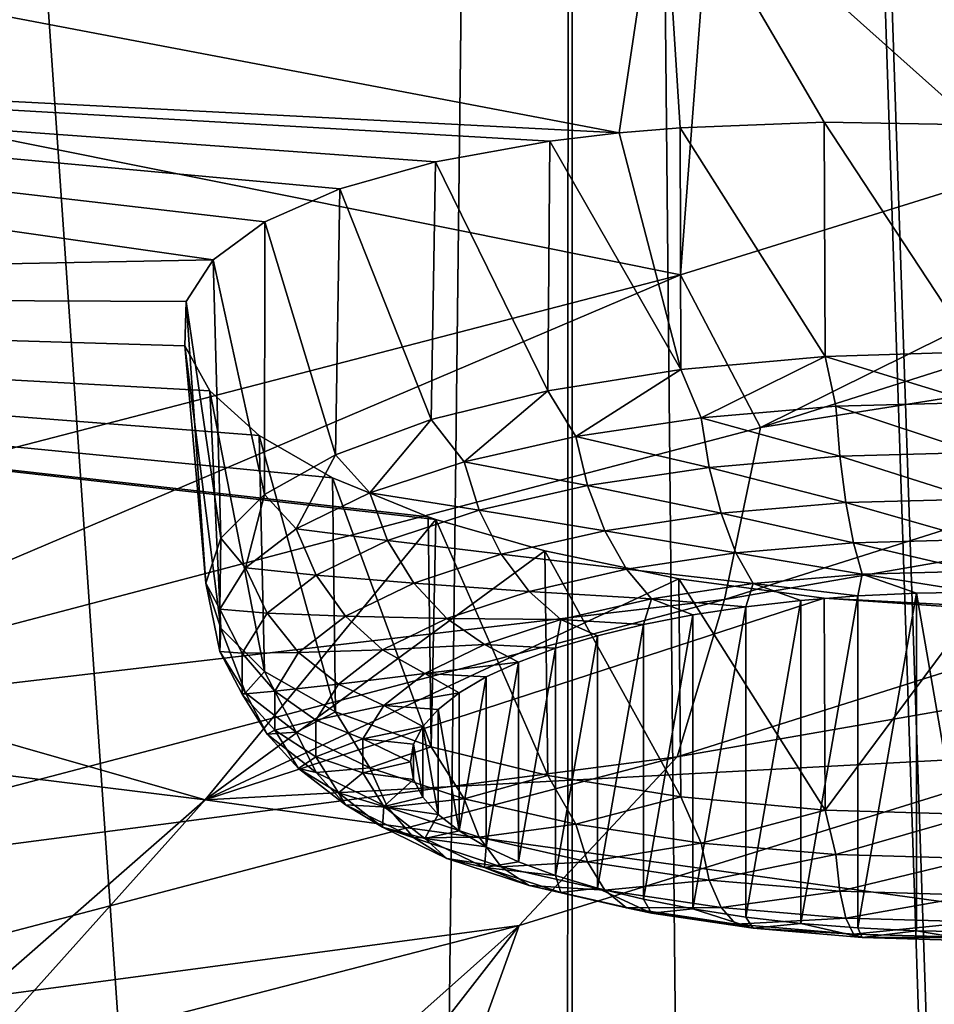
# Model space of a CAD drawing. Header units: millimetres. Extents: x -24 to 24, y 0 to 188.
# Tile 302 of 460: x 15.53 to 16.87, y 132.67 to 134.1. Entities that reach past the tile are written whole.
import ezdxf

# ---------------------------------------------------------------- set-up
doc = ezdxf.new("R2010")
doc.units = ezdxf.units.MM
doc.header["$LTSCALE"] = 58.620611
for name, color, linetype in [('194', 7, 'CONTINUOUS'), ('201', 7, 'CONTINUOUS'), ('222', 7, 'CONTINUOUS'), ('223', 7, 'CONTINUOUS'), ('279', 7, 'CONTINUOUS'), ('307', 7, 'CONTINUOUS'), ('308', 7, 'CONTINUOUS'), ('309', 7, 'CONTINUOUS'), ('31', 7, 'CONTINUOUS')]:
    doc.layers.add(name, color=color, linetype=linetype)

msp = doc.modelspace()

# ---------------------------------------------------------------- linework, layer by layer
at = {"layer": '194', "color": 7, "linetype": 'CONTINUOUS'}
for points in [[(16.2599, 132.7809, 216.9724), (17.7715, 133.2509, 218.463), (15.7417, 131.3404, 218.7287), (16.2599, 132.7809, 216.9724)], [(15.7417, 131.3404, 218.7287), (17.7715, 133.2509, 218.463), (16.4781, 131.5688, 219.4532), (15.7417, 131.3404, 218.7287)], [(16.4781, 131.5688, 219.4532), (17.7715, 133.2509, 218.463), (17.1778, 131.8074, 220.2099), (16.4781, 131.5688, 219.4532)], [(14.6113, 132.3546, 215.6202), (16.2599, 132.7809, 216.9724), (14.1657, 130.9161, 217.383), (14.6113, 132.3546, 215.6202)], [(14.1657, 130.9161, 217.383), (16.2599, 132.7809, 216.9724), (14.9703, 131.1227, 218.0381), (14.1657, 130.9161, 217.383)], [(14.9703, 131.1227, 218.0381), (16.2599, 132.7809, 216.9724), (15.7417, 131.3404, 218.7287), (14.9703, 131.1227, 218.0381)]]:
    msp.add_3dface(points, dxfattribs=at)
at = {"layer": '201', "color": 7, "linetype": 'CONTINUOUS'}
for points in [[(18.0222, 134.2081, 217.979), (16.6125, 133.509, 216.684), (16.4954, 133.7319, 216.4688), (18.0222, 134.2081, 217.979)], [(18.1497, 133.9965, 218.2299), (16.6125, 133.509, 216.684), (18.0222, 134.2081, 217.979), (18.1497, 133.9965, 218.2299)], [(18.1497, 133.9965, 218.2299), (18.0951, 133.7439, 218.3361), (16.6125, 133.509, 216.684), (18.1497, 133.9965, 218.2299)], [(18.0951, 133.7439, 218.3361), (18.0202, 133.5116, 218.4712), (16.56, 133.2578, 216.7945), (18.0951, 133.7439, 218.3361)], [(18.0951, 133.7439, 218.3361), (16.56, 133.2578, 216.7945), (16.6125, 133.509, 216.684), (18.0951, 133.7439, 218.3361)], [(16.4954, 133.7319, 216.4688), (14.9311, 133.0667, 215.2813), (14.83, 133.2998, 215.0982), (16.4954, 133.7319, 216.4688)], [(16.6125, 133.509, 216.684), (14.9311, 133.0667, 215.2813), (16.4954, 133.7319, 216.4688), (16.6125, 133.509, 216.684)], [(16.6125, 133.509, 216.684), (16.56, 133.2578, 216.7945), (14.9311, 133.0667, 215.2813), (16.6125, 133.509, 216.684)], [(18.0202, 133.5116, 218.4712), (17.7715, 133.2509, 218.463), (16.4908, 133.0275, 216.9359), (18.0202, 133.5116, 218.4712)], [(18.0202, 133.5116, 218.4712), (16.4908, 133.0275, 216.9359), (16.56, 133.2578, 216.7945), (18.0202, 133.5116, 218.4712)], [(16.56, 133.2578, 216.7945), (16.4908, 133.0275, 216.9359), (14.8811, 132.8168, 215.3959), (16.56, 133.2578, 216.7945)], [(16.56, 133.2578, 216.7945), (14.8811, 132.8168, 215.3959), (14.9311, 133.0667, 215.2813), (16.56, 133.2578, 216.7945)], [(17.7715, 133.2509, 218.463), (16.2599, 132.7809, 216.9724), (16.4908, 133.0275, 216.9359), (17.7715, 133.2509, 218.463)], [(16.4908, 133.0275, 216.9359), (16.2599, 132.7809, 216.9724), (14.8181, 132.5883, 215.5431), (16.4908, 133.0275, 216.9359)], [(16.4908, 133.0275, 216.9359), (14.8181, 132.5883, 215.5431), (14.8811, 132.8168, 215.3959), (16.4908, 133.0275, 216.9359)], [(16.2599, 132.7809, 216.9724), (14.6113, 132.3546, 215.6202), (14.8181, 132.5883, 215.5431), (16.2599, 132.7809, 216.9724)]]:
    msp.add_3dface(points, dxfattribs=at)
at = {"layer": '222', "color": 7, "linetype": 'CONTINUOUS'}
for points in [[(16.5529, 134.4869, 216.2879), (16.4954, 133.7319, 216.4688), (14.8947, 134.0537, 214.914), (16.5529, 134.4869, 216.2879)], [(18.0222, 134.2081, 217.979), (16.4954, 133.7319, 216.4688), (16.5529, 134.4869, 216.2879), (18.0222, 134.2081, 217.979)], [(16.4954, 133.7319, 216.4688), (14.83, 133.2998, 215.0982), (14.8947, 134.0537, 214.914), (16.4954, 133.7319, 216.4688)]]:
    msp.add_3dface(points, dxfattribs=at)
at = {"layer": '223', "color": 7, "linetype": 'CONTINUOUS'}
for points in [[(16.547, 134.5504, 216.2744), (14.8947, 134.0537, 214.914), (14.8894, 134.1174, 214.9009), (16.547, 134.5504, 216.2744)], [(16.5529, 134.4869, 216.2879), (14.8947, 134.0537, 214.914), (16.547, 134.5504, 216.2744), (16.5529, 134.4869, 216.2879)]]:
    msp.add_3dface(points, dxfattribs=at)
at = {"layer": '279', "color": 7, "linetype": 'CONTINUOUS'}
for points in [[(13.5383, 134.4851, 234.1739), (13.4441, 134.0925, 232.9288), (16.4057, 133.9394, 233.2132), (13.5383, 134.4851, 234.1739)], [(16.4686, 134.36, 234.5477), (13.5383, 134.4851, 234.1739), (16.4057, 133.9394, 233.2132), (16.4686, 134.36, 234.5477)], [(16.4686, 134.36, 234.5477), (16.4057, 133.9394, 233.2132), (16.4953, 133.9471, 233.2528), (16.4686, 134.36, 234.5477)], [(19.4, 134.2764, 234.5759), (16.4686, 134.36, 234.5477), (16.926, 133.9515, 233.3368), (19.4, 134.2764, 234.5759)], [(16.926, 133.9515, 233.3368), (16.4686, 134.36, 234.5477), (16.7057, 133.9554, 233.3143), (16.926, 133.9515, 233.3368)], [(16.7057, 133.9554, 233.3143), (16.4686, 134.36, 234.5477), (16.4953, 133.9471, 233.2528), (16.7057, 133.9554, 233.3143)], [(13.4441, 134.0925, 232.9288), (13.2243, 133.7044, 231.6981), (15.8126, 133.754, 232.5248), (13.4441, 134.0925, 232.9288)], [(16.4057, 133.9394, 233.2132), (13.4441, 134.0925, 232.9288), (16.3045, 133.9274, 233.1572), (16.4057, 133.9394, 233.2132)], [(16.3045, 133.9274, 233.1572), (13.4441, 134.0925, 232.9288), (16.1376, 133.8973, 233.0323), (16.3045, 133.9274, 233.1572)], [(16.1376, 133.8973, 233.0323), (13.4441, 134.0925, 232.9288), (15.9978, 133.8577, 232.8822), (16.1376, 133.8973, 233.0323)], [(15.9978, 133.8577, 232.8822), (13.4441, 134.0925, 232.9288), (15.8883, 133.8095, 232.7114), (15.9978, 133.8577, 232.8822)], [(15.8883, 133.8095, 232.7114), (13.4441, 134.0925, 232.9288), (15.8126, 133.754, 232.5248), (15.8883, 133.8095, 232.7114)], [(15.8126, 133.754, 232.5248), (13.2243, 133.7044, 231.6981), (15.7731, 133.6929, 232.3287), (15.8126, 133.754, 232.5248)], [(13.2243, 133.7044, 231.6981), (12.8809, 133.3246, 230.4935), (15.801, 132.9649, 230.1228), (13.2243, 133.7044, 231.6981)], [(15.7731, 133.6929, 232.3287), (13.2243, 133.7044, 231.6981), (15.7715, 133.6282, 232.1299), (15.7731, 133.6929, 232.3287)], [(15.7715, 133.6282, 232.1299), (13.2243, 133.7044, 231.6981), (15.8076, 133.5623, 231.9352), (15.7715, 133.6282, 232.1299)], [(15.8076, 133.5623, 231.9352), (13.2243, 133.7044, 231.6981), (15.88, 133.4974, 231.7507), (15.8076, 133.5623, 231.9352)], [(15.88, 133.4974, 231.7507), (13.2243, 133.7044, 231.6981), (15.987, 133.4355, 231.5816), (15.88, 133.4974, 231.7507)], [(15.987, 133.4355, 231.5816), (13.2243, 133.7044, 231.6981), (16.1267, 133.3786, 231.4323), (15.987, 133.4355, 231.5816)], [(16.1267, 133.3786, 231.4323), (13.2243, 133.7044, 231.6981), (16.1381, 133.3747, 231.4224), (16.1267, 133.3786, 231.4323)], [(16.1381, 133.3747, 231.4224), (13.2243, 133.7044, 231.6981), (15.801, 132.9649, 230.1228), (16.1381, 133.3747, 231.4224)], [(16.1381, 133.3747, 231.4224), (15.801, 132.9649, 230.1228), (16.2971, 133.3285, 231.3079), (16.1381, 133.3747, 231.4224)], [(15.801, 132.9649, 230.1228), (12.8809, 133.3246, 230.4935), (15.3464, 132.5666, 228.8592), (15.801, 132.9649, 230.1228)], [(16.2971, 133.3285, 231.3079), (15.801, 132.9649, 230.1228), (16.4933, 133.288, 231.2146), (16.2971, 133.3285, 231.3079)], [(16.4933, 133.288, 231.2146), (15.801, 132.9649, 230.1228), (16.7057, 133.2596, 231.1585), (16.4933, 133.288, 231.2146)], [(15.801, 132.9649, 230.1228), (19.0272, 133.1383, 230.9663), (16.7057, 133.2596, 231.1585), (15.801, 132.9649, 230.1228)], [(16.7057, 133.2596, 231.1585), (19.0272, 133.1383, 230.9663), (16.926, 133.2446, 231.1418), (16.7057, 133.2596, 231.1585)], [(19.0272, 133.1383, 230.9663), (15.801, 132.9649, 230.1228), (18.5647, 132.583, 229.205), (19.0272, 133.1383, 230.9663)], [(15.801, 132.9649, 230.1228), (15.3464, 132.5666, 228.8592), (15.4437, 132.5662, 228.8732), (15.801, 132.9649, 230.1228)], [(18.5647, 132.583, 229.205), (15.801, 132.9649, 230.1228), (15.4437, 132.5662, 228.8732), (18.5647, 132.583, 229.205)]]:
    msp.add_3dface(points, dxfattribs=at)
at = {"layer": '307', "color": 7, "linetype": 'CONTINUOUS'}
for points in [[(16.7549, 132.7775, 231.651), (16.8402, 132.7735, 231.6382), (16.8402, 133.267, 233.2035), (16.7549, 132.7775, 231.651)], [(16.7549, 133.263, 233.1906), (16.7549, 132.7775, 231.651), (16.8402, 133.267, 233.2035), (16.7549, 133.263, 233.1906)], [(16.926, 132.7721, 231.6339), (16.926, 133.2684, 233.2077), (16.8402, 133.267, 233.2035), (16.926, 132.7721, 231.6339)], [(16.8402, 132.7735, 231.6382), (16.926, 132.7721, 231.6339), (16.8402, 133.267, 233.2035), (16.8402, 132.7735, 231.6382)], [(16.5908, 132.7935, 231.7018), (16.6714, 132.7842, 231.6723), (16.6714, 133.2562, 233.1693), (16.5908, 132.7935, 231.7018)], [(16.5908, 133.247, 233.1398), (16.5908, 132.7935, 231.7018), (16.6714, 133.2562, 233.1693), (16.5908, 133.247, 233.1398)], [(16.6714, 132.7842, 231.6723), (16.7549, 132.7775, 231.651), (16.7549, 133.263, 233.1906), (16.6714, 132.7842, 231.6723)], [(16.6714, 133.2562, 233.1693), (16.6714, 132.7842, 231.6723), (16.7549, 133.263, 233.1906), (16.6714, 133.2562, 233.1693)], [(16.4413, 132.8195, 231.784), (16.5138, 132.8053, 231.7391), (16.5138, 133.2352, 233.1025), (16.4413, 132.8195, 231.784)], [(16.4413, 133.221, 233.0576), (16.4413, 132.8195, 231.784), (16.5138, 133.2352, 233.1025), (16.4413, 133.221, 233.0576)], [(16.5138, 132.8053, 231.7391), (16.5908, 132.7935, 231.7018), (16.5908, 133.247, 233.1398), (16.5138, 132.8053, 231.7391)], [(16.5138, 133.2352, 233.1025), (16.5138, 132.8053, 231.7391), (16.5908, 133.247, 233.1398), (16.5138, 133.2352, 233.1025)], [(16.3741, 132.8358, 231.8358), (16.4413, 132.8195, 231.784), (16.4413, 133.221, 233.0576), (16.3741, 132.8358, 231.8358)], [(16.3741, 133.2047, 233.0058), (16.3741, 132.8358, 231.8358), (16.4413, 133.221, 233.0576), (16.3741, 133.2047, 233.0058)], [(16.313, 132.8542, 231.8941), (16.3741, 132.8358, 231.8358), (16.3741, 133.2047, 233.0058), (16.313, 132.8542, 231.8941)], [(16.313, 133.1863, 232.9475), (16.313, 132.8542, 231.8941), (16.3741, 133.2047, 233.0058), (16.313, 133.1863, 232.9475)], [(16.2586, 132.8744, 231.9581), (16.313, 132.8542, 231.8941), (16.313, 133.1863, 232.9475), (16.2586, 132.8744, 231.9581)], [(16.2586, 133.1661, 232.8835), (16.2586, 132.8744, 231.9581), (16.313, 133.1863, 232.9475), (16.2586, 133.1661, 232.8835)], [(16.2116, 132.8961, 232.0272), (16.2586, 132.8744, 231.9581), (16.2586, 133.1661, 232.8835), (16.2116, 132.8961, 232.0272)], [(16.2116, 133.1443, 232.8144), (16.2116, 132.8961, 232.0272), (16.2586, 133.1661, 232.8835), (16.2116, 133.1443, 232.8144)], [(16.1723, 132.9193, 232.1006), (16.2116, 132.8961, 232.0272), (16.2116, 133.1443, 232.8144), (16.1723, 132.9193, 232.1006)], [(16.1723, 133.1212, 232.741), (16.1723, 132.9193, 232.1006), (16.2116, 133.1443, 232.8144), (16.1723, 133.1212, 232.741)], [(16.1413, 133.0969, 232.6641), (16.1723, 132.9193, 232.1006), (16.1723, 133.1212, 232.741), (16.1413, 133.0969, 232.6641)], [(16.119, 133.0718, 232.5845), (16.1413, 132.9435, 232.1775), (16.1413, 133.0969, 232.6641), (16.119, 133.0718, 232.5845)], [(16.1413, 132.9435, 232.1775), (16.1723, 132.9193, 232.1006), (16.1413, 133.0969, 232.6641), (16.1413, 132.9435, 232.1775)], [(16.1054, 133.0462, 232.5031), (16.119, 132.9686, 232.2571), (16.119, 133.0718, 232.5845), (16.1054, 133.0462, 232.5031)], [(16.119, 132.9686, 232.2571), (16.1413, 132.9435, 232.1775), (16.119, 133.0718, 232.5845), (16.119, 132.9686, 232.2571)], [(16.1009, 133.0202, 232.4208), (16.1054, 132.9943, 232.3385), (16.1054, 133.0462, 232.5031), (16.1009, 133.0202, 232.4208)], [(16.1054, 132.9943, 232.3385), (16.119, 132.9686, 232.2571), (16.1054, 133.0462, 232.5031), (16.1054, 132.9943, 232.3385)]]:
    msp.add_3dface(points, dxfattribs=at)
at = {"layer": '308', "color": 7, "linetype": 'CONTINUOUS'}
for points in [[(16.7068, 133.6129, 233.3898), (16.4959, 133.5937, 233.3288), (16.5256, 133.5232, 233.346), (16.7068, 133.6129, 233.3898)], [(16.7223, 133.5401, 233.3994), (16.7068, 133.6129, 233.3898), (16.5256, 133.5232, 233.346), (16.7223, 133.5401, 233.3994)], [(16.926, 133.5457, 233.4174), (16.926, 133.6194, 233.4104), (16.7068, 133.6129, 233.3898), (16.926, 133.5457, 233.4174)], [(16.926, 133.5457, 233.4174), (16.7068, 133.6129, 233.3898), (16.7223, 133.5401, 233.3994), (16.926, 133.5457, 233.4174)], [(16.4959, 133.5937, 233.3288), (16.3016, 133.5624, 233.2297), (16.3425, 133.4958, 233.259), (16.4959, 133.5937, 233.3288)], [(16.5256, 133.5232, 233.346), (16.4959, 133.5937, 233.3288), (16.3425, 133.4958, 233.259), (16.5256, 133.5232, 233.346)], [(16.3016, 133.5624, 233.2297), (16.1313, 133.5204, 233.0964), (16.1793, 133.4587, 233.1415), (16.3016, 133.5624, 233.2297)], [(16.3425, 133.4958, 233.259), (16.3016, 133.5624, 233.2297), (16.1793, 133.4587, 233.1415), (16.3425, 133.4958, 233.259)], [(16.7223, 133.5401, 233.3994), (16.5256, 133.5232, 233.346), (16.7284, 133.467, 233.3886), (16.7223, 133.5401, 233.3994)], [(16.926, 133.4725, 233.4061), (16.926, 133.5457, 233.4174), (16.7223, 133.5401, 233.3994), (16.926, 133.4725, 233.4061)], [(16.926, 133.4725, 233.4061), (16.7223, 133.5401, 233.3994), (16.7284, 133.467, 233.3886), (16.926, 133.4725, 233.4061)], [(16.5256, 133.5232, 233.346), (16.3425, 133.4958, 233.259), (16.5374, 133.4507, 233.3368), (16.5256, 133.5232, 233.346)], [(16.7284, 133.467, 233.3886), (16.5256, 133.5232, 233.346), (16.5374, 133.4507, 233.3368), (16.7284, 133.467, 233.3886)], [(16.1313, 133.5204, 233.0964), (15.9915, 133.4692, 232.934), (16.0414, 133.4133, 232.9973), (16.1313, 133.5204, 233.0964)], [(16.1793, 133.4587, 233.1415), (16.1313, 133.5204, 233.0964), (16.0414, 133.4133, 232.9973), (16.1793, 133.4587, 233.1415)], [(16.3425, 133.4958, 233.259), (16.1793, 133.4587, 233.1415), (16.3597, 133.4241, 233.2524), (16.3425, 133.4958, 233.259)], [(16.5374, 133.4507, 233.3368), (16.3425, 133.4958, 233.259), (16.3597, 133.4241, 233.2524), (16.5374, 133.4507, 233.3368)], [(15.9915, 133.4692, 232.934), (15.8876, 133.4108, 232.7487), (15.9338, 133.361, 232.8314), (15.9915, 133.4692, 232.934)], [(16.0414, 133.4133, 232.9973), (15.9915, 133.4692, 232.934), (15.9338, 133.361, 232.8314), (16.0414, 133.4133, 232.9973)], [(16.7284, 133.467, 233.3886), (16.5374, 133.4507, 233.3368), (16.7372, 133.3991, 233.3606), (16.7284, 133.467, 233.3886)], [(16.926, 133.4043, 233.3772), (16.926, 133.4725, 233.4061), (16.7284, 133.467, 233.3886), (16.926, 133.4043, 233.3772)], [(16.926, 133.4043, 233.3772), (16.7284, 133.467, 233.3886), (16.7372, 133.3991, 233.3606), (16.926, 133.4043, 233.3772)], [(16.1793, 133.4587, 233.1415), (16.0414, 133.4133, 232.9973), (16.2013, 133.3881, 233.1383), (16.1793, 133.4587, 233.1415)], [(16.3597, 133.4241, 233.2524), (16.1793, 133.4587, 233.1415), (16.2013, 133.3881, 233.1383), (16.3597, 133.4241, 233.2524)], [(16.5374, 133.4507, 233.3368), (16.3597, 133.4241, 233.2524), (16.5548, 133.3835, 233.3111), (16.5374, 133.4507, 233.3368)], [(16.7372, 133.3991, 233.3606), (16.5374, 133.4507, 233.3368), (16.5548, 133.3835, 233.3111), (16.7372, 133.3991, 233.3606)], [(16.3597, 133.4241, 233.2524), (16.2013, 133.3881, 233.1383), (16.385, 133.3581, 233.2304), (16.3597, 133.4241, 233.2524)], [(16.5548, 133.3835, 233.3111), (16.3597, 133.4241, 233.2524), (16.385, 133.3581, 233.2304), (16.5548, 133.3835, 233.3111)], [(15.8876, 133.4108, 232.7487), (15.8237, 133.3474, 232.5476), (15.8599, 133.3036, 232.6495), (15.8876, 133.4108, 232.7487)], [(15.9338, 133.361, 232.8314), (15.8876, 133.4108, 232.7487), (15.8599, 133.3036, 232.6495), (15.9338, 133.361, 232.8314)], [(16.0414, 133.4133, 232.9973), (15.9338, 133.361, 232.8314), (16.0676, 133.344, 232.9984), (16.0414, 133.4133, 232.9973)], [(16.2013, 133.3881, 233.1383), (16.0414, 133.4133, 232.9973), (16.0676, 133.344, 232.9984), (16.2013, 133.3881, 233.1383)], [(16.7372, 133.3991, 233.3606), (16.5548, 133.3835, 233.3111), (16.7483, 133.3403, 233.3168), (16.7372, 133.3991, 233.3606)], [(16.926, 133.3453, 233.3325), (16.926, 133.4043, 233.3772), (16.7372, 133.3991, 233.3606), (16.926, 133.3453, 233.3325)], [(16.926, 133.3453, 233.3325), (16.7372, 133.3991, 233.3606), (16.7483, 133.3403, 233.3168), (16.926, 133.3453, 233.3325)], [(16.2013, 133.3881, 233.1383), (16.0676, 133.344, 232.9984), (16.2337, 133.3237, 233.1214), (16.2013, 133.3881, 233.1383)], [(16.385, 133.3581, 233.2304), (16.2013, 133.3881, 233.1383), (16.2337, 133.3237, 233.1214), (16.385, 133.3581, 233.2304)], [(16.5548, 133.3835, 233.3111), (16.385, 133.3581, 233.2304), (16.5766, 133.3256, 233.2703), (16.5548, 133.3835, 233.3111)], [(16.7483, 133.3403, 233.3168), (16.5548, 133.3835, 233.3111), (16.5766, 133.3256, 233.2703), (16.7483, 133.3403, 233.3168)], [(15.9338, 133.361, 232.8314), (15.8599, 133.3036, 232.6495), (15.9631, 133.2933, 232.8375), (15.9338, 133.361, 232.8314)], [(16.0676, 133.344, 232.9984), (15.9338, 133.361, 232.8314), (15.9631, 133.2933, 232.8375), (16.0676, 133.344, 232.9984)], [(16.385, 133.3581, 233.2304), (16.2337, 133.3237, 233.1214), (16.4168, 133.3017, 233.1944), (16.385, 133.3581, 233.2304)], [(16.5766, 133.3256, 233.2703), (16.385, 133.3581, 233.2304), (16.4168, 133.3017, 233.1944), (16.5766, 133.3256, 233.2703)], [(15.8237, 133.3474, 232.5476), (15.8021, 133.2814, 232.3385), (15.8223, 133.2432, 232.4578), (15.8237, 133.3474, 232.5476)], [(15.8599, 133.3036, 232.6495), (15.8237, 133.3474, 232.5476), (15.8223, 133.2432, 232.4578), (15.8599, 133.3036, 232.6495)], [(16.0676, 133.344, 232.9984), (15.9631, 133.2933, 232.8375), (16.1059, 133.2815, 232.9878), (16.0676, 133.344, 232.9984)], [(16.2337, 133.3237, 233.1214), (16.0676, 133.344, 232.9984), (16.1059, 133.2815, 232.9878), (16.2337, 133.3237, 233.1214)], [(16.761, 133.2944, 233.2602), (16.7483, 133.3403, 233.3168), (16.5766, 133.3256, 233.2703), (16.761, 133.2944, 233.2602)], [(16.926, 133.299, 233.2747), (16.926, 133.3453, 233.3325), (16.7483, 133.3403, 233.3168), (16.926, 133.299, 233.2747)], [(16.761, 133.2944, 233.2602), (16.926, 133.299, 233.2747), (16.7483, 133.3403, 233.3168), (16.761, 133.2944, 233.2602)], [(16.2337, 133.3237, 233.1214), (16.1059, 133.2815, 232.9878), (16.2744, 133.2694, 233.0918), (16.2337, 133.3237, 233.1214)], [(16.4168, 133.3017, 233.1944), (16.2337, 133.3237, 233.1214), (16.2744, 133.2694, 233.0918), (16.4168, 133.3017, 233.1944)], [(16.6015, 133.2807, 233.2169), (16.5766, 133.3256, 233.2703), (16.4168, 133.3017, 233.1944), (16.6015, 133.2807, 233.2169)], [(16.6015, 133.2807, 233.2169), (16.761, 133.2944, 233.2602), (16.5766, 133.3256, 233.2703), (16.6015, 133.2807, 233.2169)], [(15.8599, 133.3036, 232.6495), (15.8223, 133.2432, 232.4578), (15.8914, 133.2376, 232.6609), (15.8599, 133.3036, 232.6495)], [(15.9631, 133.2933, 232.8375), (15.8599, 133.3036, 232.6495), (15.8914, 133.2376, 232.6609), (15.9631, 133.2933, 232.8375)], [(15.9631, 133.2933, 232.8375), (15.8914, 133.2376, 232.6609), (16.0061, 133.2331, 232.834), (15.9631, 133.2933, 232.8375)], [(16.1059, 133.2815, 232.9878), (15.9631, 133.2933, 232.8375), (16.0061, 133.2331, 232.834), (16.1059, 133.2815, 232.9878)], [(16.4532, 133.2585, 233.1464), (16.4168, 133.3017, 233.1944), (16.2744, 133.2694, 233.0918), (16.4532, 133.2585, 233.1464)], [(16.4532, 133.2585, 233.1464), (16.6015, 133.2807, 233.2169), (16.4168, 133.3017, 233.1944), (16.4532, 133.2585, 233.1464)], [(16.6015, 133.2807, 233.2169), (16.7549, 133.263, 233.1906), (16.761, 133.2944, 233.2602), (16.6015, 133.2807, 233.2169)], [(16.7549, 133.263, 233.1906), (16.8402, 133.267, 233.2035), (16.761, 133.2944, 233.2602), (16.7549, 133.263, 233.1906)], [(16.926, 133.2684, 233.2077), (16.926, 133.299, 233.2747), (16.761, 133.2944, 233.2602), (16.926, 133.2684, 233.2077)], [(16.8402, 133.267, 233.2035), (16.926, 133.2684, 233.2077), (16.761, 133.2944, 233.2602), (16.8402, 133.267, 233.2035)], [(15.8021, 133.2814, 232.3385), (15.8237, 133.2155, 232.1293), (15.8223, 133.1817, 232.2627), (15.8021, 133.2814, 232.3385)], [(15.8223, 133.2432, 232.4578), (15.8021, 133.2814, 232.3385), (15.8223, 133.1817, 232.2627), (15.8223, 133.2432, 232.4578)], [(16.1059, 133.2815, 232.9878), (16.0061, 133.2331, 232.834), (16.1541, 133.2297, 232.966), (16.1059, 133.2815, 232.9878)], [(16.2744, 133.2694, 233.0918), (16.1059, 133.2815, 232.9878), (16.1541, 133.2297, 232.966), (16.2744, 133.2694, 233.0918)], [(16.4532, 133.2585, 233.1464), (16.5908, 133.247, 233.1398), (16.6015, 133.2807, 233.2169), (16.4532, 133.2585, 233.1464)], [(16.5908, 133.247, 233.1398), (16.6714, 133.2562, 233.1693), (16.6015, 133.2807, 233.2169), (16.5908, 133.247, 233.1398)], [(16.6714, 133.2562, 233.1693), (16.7549, 133.263, 233.1906), (16.6015, 133.2807, 233.2169), (16.6714, 133.2562, 233.1693)], [(16.3209, 133.2285, 233.0512), (16.2744, 133.2694, 233.0918), (16.1541, 133.2297, 232.966), (16.3209, 133.2285, 233.0512)], [(16.3209, 133.2285, 233.0512), (16.4532, 133.2585, 233.1464), (16.2744, 133.2694, 233.0918), (16.3209, 133.2285, 233.0512)], [(16.3209, 133.2285, 233.0512), (16.4413, 133.221, 233.0576), (16.4532, 133.2585, 233.1464), (16.3209, 133.2285, 233.0512)], [(16.4413, 133.221, 233.0576), (16.5138, 133.2352, 233.1025), (16.4532, 133.2585, 233.1464), (16.4413, 133.221, 233.0576)], [(16.5138, 133.2352, 233.1025), (16.5908, 133.247, 233.1398), (16.4532, 133.2585, 233.1464), (16.5138, 133.2352, 233.1025)], [(15.8223, 133.2432, 232.4578), (15.8223, 133.1817, 232.2627), (15.8549, 133.1789, 232.4748), (15.8223, 133.2432, 232.4578)], [(15.8914, 133.2376, 232.6609), (15.8223, 133.2432, 232.4578), (15.8549, 133.1789, 232.4748), (15.8914, 133.2376, 232.6609)], [(15.8914, 133.2376, 232.6609), (15.8549, 133.1789, 232.4748), (15.9376, 133.1799, 232.6654), (15.8914, 133.2376, 232.6609)], [(16.0061, 133.2331, 232.834), (15.8914, 133.2376, 232.6609), (15.9376, 133.1799, 232.6654), (16.0061, 133.2331, 232.834)], [(16.0061, 133.2331, 232.834), (15.9376, 133.1799, 232.6654), (16.0601, 133.1841, 232.8212), (16.0061, 133.2331, 232.834)], [(16.1541, 133.2297, 232.966), (16.0061, 133.2331, 232.834), (16.0601, 133.1841, 232.8212), (16.1541, 133.2297, 232.966)], [(16.2092, 133.1916, 232.9343), (16.1541, 133.2297, 232.966), (16.0601, 133.1841, 232.8212), (16.2092, 133.1916, 232.9343)], [(16.2092, 133.1916, 232.9343), (16.3209, 133.2285, 233.0512), (16.1541, 133.2297, 232.966), (16.2092, 133.1916, 232.9343)], [(16.2092, 133.1916, 232.9343), (16.313, 133.1863, 232.9475), (16.3209, 133.2285, 233.0512), (16.2092, 133.1916, 232.9343)], [(16.313, 133.1863, 232.9475), (16.3741, 133.2047, 233.0058), (16.3209, 133.2285, 233.0512), (16.313, 133.1863, 232.9475)], [(16.3741, 133.2047, 233.0058), (16.4413, 133.221, 233.0576), (16.3209, 133.2285, 233.0512), (16.3741, 133.2047, 233.0058)], [(15.8223, 133.1817, 232.2627), (15.8237, 133.2155, 232.1293), (15.8599, 133.1212, 232.0709), (15.8223, 133.1817, 232.2627)], [(15.8237, 133.2155, 232.1293), (15.8876, 133.1521, 231.9282), (15.8599, 133.1212, 232.0709), (15.8237, 133.2155, 232.1293)], [(15.8223, 133.1817, 232.2627), (15.8599, 133.1212, 232.0709), (15.8549, 133.1192, 232.2855), (15.8223, 133.1817, 232.2627)], [(15.8549, 133.1789, 232.4748), (15.8223, 133.1817, 232.2627), (15.8549, 133.1192, 232.2855), (15.8549, 133.1789, 232.4748)], [(15.9376, 133.1799, 232.6654), (15.8549, 133.1789, 232.4748), (15.9027, 133.1238, 232.4876), (15.9376, 133.1799, 232.6654)], [(15.8549, 133.1789, 232.4748), (15.8549, 133.1192, 232.2855), (15.9027, 133.1238, 232.4876), (15.8549, 133.1789, 232.4748)], [(15.9376, 133.1799, 232.6654), (15.9027, 133.1238, 232.4876), (15.9957, 133.134, 232.6625), (15.9376, 133.1799, 232.6654)], [(16.0601, 133.1841, 232.8212), (15.9376, 133.1799, 232.6654), (15.9957, 133.134, 232.6625), (16.0601, 133.1841, 232.8212)], [(16.122, 133.1493, 232.7999), (16.0601, 133.1841, 232.8212), (15.9957, 133.134, 232.6625), (16.122, 133.1493, 232.7999)], [(16.122, 133.1493, 232.7999), (16.2092, 133.1916, 232.9343), (16.0601, 133.1841, 232.8212), (16.122, 133.1493, 232.7999)], [(16.122, 133.1493, 232.7999), (16.2586, 133.1661, 232.8835), (16.2092, 133.1916, 232.9343), (16.122, 133.1493, 232.7999)], [(16.2586, 133.1661, 232.8835), (16.313, 133.1863, 232.9475), (16.2092, 133.1916, 232.9343), (16.2586, 133.1661, 232.8835)], [(16.2116, 133.1443, 232.8144), (16.2586, 133.1661, 232.8835), (16.122, 133.1493, 232.7999), (16.2116, 133.1443, 232.8144)], [(15.8599, 133.1212, 232.0709), (15.8876, 133.1521, 231.9282), (15.9338, 133.0638, 231.889), (15.8599, 133.1212, 232.0709)], [(15.8876, 133.1521, 231.9282), (15.9915, 133.0936, 231.7429), (15.9338, 133.0638, 231.889), (15.8876, 133.1521, 231.9282)], [(16.0621, 133.1028, 232.6525), (16.122, 133.1493, 232.7999), (15.9957, 133.134, 232.6625), (16.0621, 133.1028, 232.6525)], [(16.0621, 133.1028, 232.6525), (16.1723, 133.1212, 232.741), (16.122, 133.1493, 232.7999), (16.0621, 133.1028, 232.6525)], [(16.1723, 133.1212, 232.741), (16.2116, 133.1443, 232.8144), (16.122, 133.1493, 232.7999), (16.1723, 133.1212, 232.741)], [(15.9027, 133.1238, 232.4876), (15.8549, 133.1192, 232.2855), (15.9027, 133.0668, 232.3067), (15.9027, 133.1238, 232.4876)], [(15.8549, 133.1192, 232.2855), (15.8599, 133.1212, 232.0709), (15.8914, 133.0606, 232.0994), (15.8549, 133.1192, 232.2855)], [(15.8599, 133.1212, 232.0709), (15.9338, 133.0638, 231.889), (15.8914, 133.0606, 232.0994), (15.8599, 133.1212, 232.0709)], [(15.9957, 133.134, 232.6625), (15.9027, 133.1238, 232.4876), (15.9629, 133.0813, 232.4951), (15.9957, 133.134, 232.6625)], [(15.9027, 133.1238, 232.4876), (15.9027, 133.0668, 232.3067), (15.9629, 133.0813, 232.4951), (15.9027, 133.1238, 232.4876)], [(16.0621, 133.1028, 232.6525), (15.9957, 133.134, 232.6625), (15.9629, 133.0813, 232.4951), (16.0621, 133.1028, 232.6525)], [(16.1413, 133.0969, 232.6641), (16.1723, 133.1212, 232.741), (16.0621, 133.1028, 232.6525), (16.1413, 133.0969, 232.6641)], [(15.8549, 133.1192, 232.2855), (15.8914, 133.0606, 232.0994), (15.9027, 133.0668, 232.3067), (15.8549, 133.1192, 232.2855)], [(15.9338, 133.0638, 231.889), (15.9915, 133.0936, 231.7429), (16.0414, 133.0115, 231.7231), (15.9338, 133.0638, 231.889)], [(16.0316, 133.0538, 232.4971), (16.0621, 133.1028, 232.6525), (15.9629, 133.0813, 232.4951), (16.0316, 133.0538, 232.4971)], [(15.9915, 133.0936, 231.7429), (16.1313, 133.0424, 231.5805), (16.0414, 133.0115, 231.7231), (15.9915, 133.0936, 231.7429)], [(16.0316, 133.0538, 232.4971), (16.119, 133.0718, 232.5845), (16.0621, 133.1028, 232.6525), (16.0316, 133.0538, 232.4971)], [(16.119, 133.0718, 232.5845), (16.1413, 133.0969, 232.6641), (16.0621, 133.1028, 232.6525), (16.119, 133.0718, 232.5845)], [(15.9629, 133.0813, 232.4951), (15.9027, 133.0668, 232.3067), (15.9629, 133.0276, 232.3249), (15.9629, 133.0813, 232.4951)], [(16.0316, 133.0538, 232.4971), (15.9629, 133.0813, 232.4951), (15.9629, 133.0276, 232.3249), (16.0316, 133.0538, 232.4971)], [(15.9027, 133.0668, 232.3067), (15.8914, 133.0606, 232.0994), (15.9376, 133.0107, 232.1289), (15.9027, 133.0668, 232.3067)], [(15.8914, 133.0606, 232.0994), (15.9338, 133.0638, 231.889), (15.9631, 133.0049, 231.9229), (15.8914, 133.0606, 232.0994)], [(15.9027, 133.0668, 232.3067), (15.9376, 133.0107, 232.1289), (15.9629, 133.0276, 232.3249), (15.9027, 133.0668, 232.3067)], [(15.9338, 133.0638, 231.889), (16.0414, 133.0115, 231.7231), (15.9631, 133.0049, 231.9229), (15.9338, 133.0638, 231.889)], [(16.1054, 133.0462, 232.5031), (16.119, 133.0718, 232.5845), (16.0316, 133.0538, 232.4971), (16.1054, 133.0462, 232.5031)], [(15.8914, 133.0606, 232.0994), (15.9631, 133.0049, 231.9229), (15.9376, 133.0107, 232.1289), (15.8914, 133.0606, 232.0994)], [(16.0316, 133.004, 232.339), (16.0316, 133.0538, 232.4971), (15.9629, 133.0276, 232.3249), (16.0316, 133.004, 232.339)], [(16.1009, 133.0202, 232.4208), (16.1054, 133.0462, 232.5031), (16.0316, 133.0538, 232.4971), (16.1009, 133.0202, 232.4208)], [(16.0316, 133.004, 232.339), (16.1009, 133.0202, 232.4208), (16.0316, 133.0538, 232.4971), (16.0316, 133.004, 232.339)], [(16.0414, 133.0115, 231.7231), (16.1313, 133.0424, 231.5805), (16.1793, 132.9661, 231.579), (16.0414, 133.0115, 231.7231)], [(16.1313, 133.0424, 231.5805), (16.3016, 133.0004, 231.4472), (16.1793, 132.9661, 231.579), (16.1313, 133.0424, 231.5805)], [(15.9629, 133.0276, 232.3249), (15.9376, 133.0107, 232.1289), (15.9957, 132.9748, 232.1576), (15.9629, 133.0276, 232.3249)], [(16.0316, 133.004, 232.339), (15.9629, 133.0276, 232.3249), (15.9957, 132.9748, 232.1576), (16.0316, 133.004, 232.339)], [(16.1054, 132.9943, 232.3385), (16.1009, 133.0202, 232.4208), (16.0316, 133.004, 232.339), (16.1054, 132.9943, 232.3385)], [(15.9376, 133.0107, 232.1289), (15.9631, 133.0049, 231.9229), (16.0061, 132.9576, 231.9603), (15.9376, 133.0107, 232.1289)], [(15.9376, 133.0107, 232.1289), (16.0061, 132.9576, 231.9603), (15.9957, 132.9748, 232.1576), (15.9376, 133.0107, 232.1289)], [(15.9631, 133.0049, 231.9229), (16.0414, 133.0115, 231.7231), (16.0676, 132.9541, 231.7619), (15.9631, 133.0049, 231.9229)], [(15.9631, 133.0049, 231.9229), (16.0676, 132.9541, 231.7619), (16.0061, 132.9576, 231.9603), (15.9631, 133.0049, 231.9229)], [(16.0414, 133.0115, 231.7231), (16.1793, 132.9661, 231.579), (16.0676, 132.9541, 231.7619), (16.0414, 133.0115, 231.7231)], [(16.0621, 132.955, 232.1836), (16.0316, 133.004, 232.339), (15.9957, 132.9748, 232.1576), (16.0621, 132.955, 232.1836)], [(16.0621, 132.955, 232.1836), (16.1054, 132.9943, 232.3385), (16.0316, 133.004, 232.339), (16.0621, 132.955, 232.1836)], [(16.119, 132.9686, 232.2571), (16.1054, 132.9943, 232.3385), (16.0621, 132.955, 232.1836), (16.119, 132.9686, 232.2571)], [(16.1793, 132.9661, 231.579), (16.3016, 133.0004, 231.4472), (16.3425, 132.929, 231.4614), (16.1793, 132.9661, 231.579)], [(16.3016, 133.0004, 231.4472), (16.4959, 132.9692, 231.3481), (16.3425, 132.929, 231.4614), (16.3016, 133.0004, 231.4472)], [(16.0621, 132.955, 232.1836), (15.9957, 132.9748, 232.1576), (16.0601, 132.9248, 231.9988), (16.0621, 132.955, 232.1836)], [(15.9957, 132.9748, 232.1576), (16.0061, 132.9576, 231.9603), (16.0601, 132.9248, 231.9988), (15.9957, 132.9748, 232.1576)], [(16.1413, 132.9435, 232.1775), (16.119, 132.9686, 232.2571), (16.0621, 132.955, 232.1836), (16.1413, 132.9435, 232.1775)], [(16.0676, 132.9541, 231.7619), (16.1793, 132.9661, 231.579), (16.2013, 132.91, 231.622), (16.0676, 132.9541, 231.7619)], [(16.1793, 132.9661, 231.579), (16.3425, 132.929, 231.4614), (16.2013, 132.91, 231.622), (16.1793, 132.9661, 231.579)], [(16.3425, 132.929, 231.4614), (16.4959, 132.9692, 231.3481), (16.5256, 132.9016, 231.3744), (16.3425, 132.929, 231.4614)], [(16.4959, 132.9692, 231.3481), (16.7068, 132.9499, 231.2871), (16.5256, 132.9016, 231.3744), (16.4959, 132.9692, 231.3481)], [(16.0061, 132.9576, 231.9603), (16.0676, 132.9541, 231.7619), (16.1059, 132.9091, 231.8065), (16.0061, 132.9576, 231.9603)], [(16.0061, 132.9576, 231.9603), (16.1059, 132.9091, 231.8065), (16.0601, 132.9248, 231.9988), (16.0061, 132.9576, 231.9603)], [(16.122, 132.9085, 232.0362), (16.0621, 132.955, 232.1836), (16.0601, 132.9248, 231.9988), (16.122, 132.9085, 232.0362)], [(16.122, 132.9085, 232.0362), (16.1413, 132.9435, 232.1775), (16.0621, 132.955, 232.1836), (16.122, 132.9085, 232.0362)], [(16.0676, 132.9541, 231.7619), (16.2013, 132.91, 231.622), (16.1059, 132.9091, 231.8065), (16.0676, 132.9541, 231.7619)], [(16.5256, 132.9016, 231.3744), (16.7068, 132.9499, 231.2871), (16.7223, 132.8848, 231.321), (16.5256, 132.9016, 231.3744)], [(16.7068, 132.9499, 231.2871), (16.926, 132.9434, 231.2665), (16.7223, 132.8848, 231.321), (16.7068, 132.9499, 231.2871)], [(16.1723, 132.9193, 232.1006), (16.1413, 132.9435, 232.1775), (16.122, 132.9085, 232.0362), (16.1723, 132.9193, 232.1006)], [(16.926, 132.9434, 231.2665), (16.926, 132.8791, 231.303), (16.7223, 132.8848, 231.321), (16.926, 132.9434, 231.2665)], [(16.122, 132.9085, 232.0362), (16.0601, 132.9248, 231.9988), (16.1541, 132.8791, 231.8541), (16.122, 132.9085, 232.0362)], [(16.0601, 132.9248, 231.9988), (16.1059, 132.9091, 231.8065), (16.1541, 132.8791, 231.8541), (16.0601, 132.9248, 231.9988)], [(16.2116, 132.8961, 232.0272), (16.1723, 132.9193, 232.1006), (16.122, 132.9085, 232.0362), (16.2116, 132.8961, 232.0272)], [(16.2013, 132.91, 231.622), (16.3425, 132.929, 231.4614), (16.3597, 132.8741, 231.5079), (16.2013, 132.91, 231.622)], [(16.3425, 132.929, 231.4614), (16.5256, 132.9016, 231.3744), (16.3597, 132.8741, 231.5079), (16.3425, 132.929, 231.4614)], [(16.1059, 132.9091, 231.8065), (16.2013, 132.91, 231.622), (16.2337, 132.8669, 231.6728), (16.1059, 132.9091, 231.8065)], [(16.1059, 132.9091, 231.8065), (16.2337, 132.8669, 231.6728), (16.1541, 132.8791, 231.8541), (16.1059, 132.9091, 231.8065)], [(16.2092, 132.8661, 231.9018), (16.2116, 132.8961, 232.0272), (16.122, 132.9085, 232.0362), (16.2092, 132.8661, 231.9018)], [(16.2092, 132.8661, 231.9018), (16.122, 132.9085, 232.0362), (16.1541, 132.8791, 231.8541), (16.2092, 132.8661, 231.9018)], [(16.2013, 132.91, 231.622), (16.3597, 132.8741, 231.5079), (16.2337, 132.8669, 231.6728), (16.2013, 132.91, 231.622)], [(16.2586, 132.8744, 231.9581), (16.2116, 132.8961, 232.0272), (16.2092, 132.8661, 231.9018), (16.2586, 132.8744, 231.9581)], [(16.3597, 132.8741, 231.5079), (16.5256, 132.9016, 231.3744), (16.5374, 132.8474, 231.4235), (16.3597, 132.8741, 231.5079)], [(16.5256, 132.9016, 231.3744), (16.7223, 132.8848, 231.321), (16.5374, 132.8474, 231.4235), (16.5256, 132.9016, 231.3744)], [(16.2092, 132.8661, 231.9018), (16.1541, 132.8791, 231.8541), (16.2744, 132.8395, 231.7283), (16.2092, 132.8661, 231.9018)], [(16.1541, 132.8791, 231.8541), (16.2337, 132.8669, 231.6728), (16.2744, 132.8395, 231.7283), (16.1541, 132.8791, 231.8541)], [(16.5374, 132.8474, 231.4235), (16.7223, 132.8848, 231.321), (16.7284, 132.8311, 231.3717), (16.5374, 132.8474, 231.4235)], [(16.7223, 132.8848, 231.321), (16.926, 132.8791, 231.303), (16.7284, 132.8311, 231.3717), (16.7223, 132.8848, 231.321)], [(16.926, 132.8791, 231.303), (16.926, 132.8256, 231.3543), (16.7284, 132.8311, 231.3717), (16.926, 132.8791, 231.303)], [(16.313, 132.8542, 231.8941), (16.2586, 132.8744, 231.9581), (16.2092, 132.8661, 231.9018), (16.313, 132.8542, 231.8941)], [(16.3209, 132.8293, 231.785), (16.313, 132.8542, 231.8941), (16.2092, 132.8661, 231.9018), (16.3209, 132.8293, 231.785)], [(16.3209, 132.8293, 231.785), (16.2092, 132.8661, 231.9018), (16.2744, 132.8395, 231.7283), (16.3209, 132.8293, 231.785)], [(16.2337, 132.8669, 231.6728), (16.3597, 132.8741, 231.5079), (16.385, 132.8326, 231.5638), (16.2337, 132.8669, 231.6728)], [(16.2337, 132.8669, 231.6728), (16.385, 132.8326, 231.5638), (16.2744, 132.8395, 231.7283), (16.2337, 132.8669, 231.6728)], [(16.3597, 132.8741, 231.5079), (16.5374, 132.8474, 231.4235), (16.385, 132.8326, 231.5638), (16.3597, 132.8741, 231.5079)], [(16.3741, 132.8358, 231.8358), (16.313, 132.8542, 231.8941), (16.3209, 132.8293, 231.785), (16.3741, 132.8358, 231.8358)], [(16.385, 132.8326, 231.5638), (16.5374, 132.8474, 231.4235), (16.5548, 132.8072, 231.4832), (16.385, 132.8326, 231.5638)], [(16.5374, 132.8474, 231.4235), (16.7284, 132.8311, 231.3717), (16.5548, 132.8072, 231.4832), (16.5374, 132.8474, 231.4235)], [(16.3209, 132.8293, 231.785), (16.2744, 132.8395, 231.7283), (16.4168, 132.8071, 231.6257), (16.3209, 132.8293, 231.785)], [(16.2744, 132.8395, 231.7283), (16.385, 132.8326, 231.5638), (16.4168, 132.8071, 231.6257), (16.2744, 132.8395, 231.7283)], [(16.4532, 132.7992, 231.6897), (16.3741, 132.8358, 231.8358), (16.3209, 132.8293, 231.785), (16.4532, 132.7992, 231.6897)], [(16.4413, 132.8195, 231.784), (16.3741, 132.8358, 231.8358), (16.4532, 132.7992, 231.6897), (16.4413, 132.8195, 231.784)], [(16.385, 132.8326, 231.5638), (16.5548, 132.8072, 231.4832), (16.4168, 132.8071, 231.6257), (16.385, 132.8326, 231.5638)], [(16.4532, 132.7992, 231.6897), (16.3209, 132.8293, 231.785), (16.4168, 132.8071, 231.6257), (16.4532, 132.7992, 231.6897)], [(16.5138, 132.8053, 231.7391), (16.4413, 132.8195, 231.784), (16.4532, 132.7992, 231.6897), (16.5138, 132.8053, 231.7391)], [(16.5548, 132.8072, 231.4832), (16.7284, 132.8311, 231.3717), (16.7372, 132.7916, 231.4337), (16.5548, 132.8072, 231.4832)], [(16.7284, 132.8311, 231.3717), (16.926, 132.8256, 231.3543), (16.7372, 132.7916, 231.4337), (16.7284, 132.8311, 231.3717)], [(16.926, 132.8256, 231.3543), (16.926, 132.7863, 231.417), (16.7372, 132.7916, 231.4337), (16.926, 132.8256, 231.3543)], [(16.4168, 132.8071, 231.6257), (16.5548, 132.8072, 231.4832), (16.5766, 132.7832, 231.5498), (16.4168, 132.8071, 231.6257)], [(16.4532, 132.7992, 231.6897), (16.4168, 132.8071, 231.6257), (16.5766, 132.7832, 231.5498), (16.4532, 132.7992, 231.6897)], [(16.6015, 132.777, 231.6193), (16.5138, 132.8053, 231.7391), (16.4532, 132.7992, 231.6897), (16.6015, 132.777, 231.6193)], [(16.5908, 132.7935, 231.7018), (16.5138, 132.8053, 231.7391), (16.6015, 132.777, 231.6193), (16.5908, 132.7935, 231.7018)], [(16.5548, 132.8072, 231.4832), (16.7372, 132.7916, 231.4337), (16.5766, 132.7832, 231.5498), (16.5548, 132.8072, 231.4832)], [(16.6015, 132.777, 231.6193), (16.4532, 132.7992, 231.6897), (16.5766, 132.7832, 231.5498), (16.6015, 132.777, 231.6193)], [(16.5766, 132.7832, 231.5498), (16.7372, 132.7916, 231.4337), (16.7483, 132.7685, 231.5032), (16.5766, 132.7832, 231.5498)], [(16.6714, 132.7842, 231.6723), (16.5908, 132.7935, 231.7018), (16.6015, 132.777, 231.6193), (16.6714, 132.7842, 231.6723)], [(16.7372, 132.7916, 231.4337), (16.926, 132.7863, 231.417), (16.7483, 132.7685, 231.5032), (16.7372, 132.7916, 231.4337)], [(16.6015, 132.777, 231.6193), (16.5766, 132.7832, 231.5498), (16.7483, 132.7685, 231.5032), (16.6015, 132.777, 231.6193)], [(16.761, 132.7634, 231.576), (16.6714, 132.7842, 231.6723), (16.6015, 132.777, 231.6193), (16.761, 132.7634, 231.576)], [(16.761, 132.7634, 231.576), (16.6015, 132.777, 231.6193), (16.7483, 132.7685, 231.5032), (16.761, 132.7634, 231.576)], [(16.7549, 132.7775, 231.651), (16.6714, 132.7842, 231.6723), (16.761, 132.7634, 231.576), (16.7549, 132.7775, 231.651)], [(16.926, 132.7863, 231.417), (16.926, 132.7635, 231.4875), (16.7483, 132.7685, 231.5032), (16.926, 132.7863, 231.417)], [(16.8402, 132.7735, 231.6382), (16.7549, 132.7775, 231.651), (16.761, 132.7634, 231.576), (16.8402, 132.7735, 231.6382)], [(16.926, 132.7635, 231.4875), (16.761, 132.7634, 231.576), (16.7483, 132.7685, 231.5032), (16.926, 132.7635, 231.4875)], [(16.926, 132.7588, 231.5614), (16.8402, 132.7735, 231.6382), (16.761, 132.7634, 231.576), (16.926, 132.7588, 231.5614)], [(16.926, 132.7635, 231.4875), (16.926, 132.7588, 231.5614), (16.761, 132.7634, 231.576), (16.926, 132.7635, 231.4875)], [(16.926, 132.7588, 231.5614), (16.926, 132.7721, 231.6339), (16.8402, 132.7735, 231.6382), (16.926, 132.7588, 231.5614)]]:
    msp.add_3dface(points, dxfattribs=at)
at = {"layer": '309', "color": 7, "linetype": 'CONTINUOUS'}
for points in [[(16.7057, 133.9554, 233.3143), (16.4953, 133.9471, 233.2528), (16.7068, 133.6129, 233.3898), (16.7057, 133.9554, 233.3143)], [(16.926, 133.9515, 233.3368), (16.7057, 133.9554, 233.3143), (16.926, 133.6194, 233.4104), (16.926, 133.9515, 233.3368)], [(16.926, 133.6194, 233.4104), (16.7057, 133.9554, 233.3143), (16.7068, 133.6129, 233.3898), (16.926, 133.6194, 233.4104)], [(16.4953, 133.9471, 233.2528), (16.4057, 133.9394, 233.2132), (16.4959, 133.5937, 233.3288), (16.4953, 133.9471, 233.2528)], [(16.4953, 133.9471, 233.2528), (16.4959, 133.5937, 233.3288), (16.7068, 133.6129, 233.3898), (16.4953, 133.9471, 233.2528)], [(16.3045, 133.9274, 233.1572), (16.1376, 133.8973, 233.0323), (16.3016, 133.5624, 233.2297), (16.3045, 133.9274, 233.1572)], [(16.3045, 133.9274, 233.1572), (16.3016, 133.5624, 233.2297), (16.4959, 133.5937, 233.3288), (16.3045, 133.9274, 233.1572)], [(16.4057, 133.9394, 233.2132), (16.3045, 133.9274, 233.1572), (16.4959, 133.5937, 233.3288), (16.4057, 133.9394, 233.2132)], [(16.1376, 133.8973, 233.0323), (15.9978, 133.8577, 232.8822), (16.1313, 133.5204, 233.0964), (16.1376, 133.8973, 233.0323)], [(16.1376, 133.8973, 233.0323), (16.1313, 133.5204, 233.0964), (16.3016, 133.5624, 233.2297), (16.1376, 133.8973, 233.0323)], [(15.9978, 133.8577, 232.8822), (15.8883, 133.8095, 232.7114), (15.9915, 133.4692, 232.934), (15.9978, 133.8577, 232.8822)], [(15.9978, 133.8577, 232.8822), (15.9915, 133.4692, 232.934), (16.1313, 133.5204, 233.0964), (15.9978, 133.8577, 232.8822)], [(15.8883, 133.8095, 232.7114), (15.8126, 133.754, 232.5248), (15.8876, 133.4108, 232.7487), (15.8883, 133.8095, 232.7114)], [(15.8883, 133.8095, 232.7114), (15.8876, 133.4108, 232.7487), (15.9915, 133.4692, 232.934), (15.8883, 133.8095, 232.7114)], [(15.8126, 133.754, 232.5248), (15.7731, 133.6929, 232.3287), (15.8237, 133.3474, 232.5476), (15.8126, 133.754, 232.5248)], [(15.8126, 133.754, 232.5248), (15.8237, 133.3474, 232.5476), (15.8876, 133.4108, 232.7487), (15.8126, 133.754, 232.5248)], [(15.7731, 133.6929, 232.3287), (15.7715, 133.6282, 232.1299), (15.8021, 133.2814, 232.3385), (15.7731, 133.6929, 232.3287)], [(15.7731, 133.6929, 232.3287), (15.8021, 133.2814, 232.3385), (15.8237, 133.3474, 232.5476), (15.7731, 133.6929, 232.3287)], [(15.7715, 133.6282, 232.1299), (15.8076, 133.5623, 231.9352), (15.8237, 133.2155, 232.1293), (15.7715, 133.6282, 232.1299)], [(15.7715, 133.6282, 232.1299), (15.8237, 133.2155, 232.1293), (15.8021, 133.2814, 232.3385), (15.7715, 133.6282, 232.1299)], [(15.8076, 133.5623, 231.9352), (15.88, 133.4974, 231.7507), (15.8876, 133.1521, 231.9282), (15.8076, 133.5623, 231.9352)], [(15.8076, 133.5623, 231.9352), (15.8876, 133.1521, 231.9282), (15.8237, 133.2155, 232.1293), (15.8076, 133.5623, 231.9352)], [(15.88, 133.4974, 231.7507), (15.987, 133.4355, 231.5816), (15.9915, 133.0936, 231.7429), (15.88, 133.4974, 231.7507)], [(15.88, 133.4974, 231.7507), (15.9915, 133.0936, 231.7429), (15.8876, 133.1521, 231.9282), (15.88, 133.4974, 231.7507)], [(15.987, 133.4355, 231.5816), (16.1267, 133.3786, 231.4323), (16.1313, 133.0424, 231.5805), (15.987, 133.4355, 231.5816)], [(15.987, 133.4355, 231.5816), (16.1313, 133.0424, 231.5805), (15.9915, 133.0936, 231.7429), (15.987, 133.4355, 231.5816)], [(16.1267, 133.3786, 231.4323), (16.1381, 133.3747, 231.4224), (16.1313, 133.0424, 231.5805), (16.1267, 133.3786, 231.4323)], [(16.1381, 133.3747, 231.4224), (16.3016, 133.0004, 231.4472), (16.1313, 133.0424, 231.5805), (16.1381, 133.3747, 231.4224)], [(16.1381, 133.3747, 231.4224), (16.2971, 133.3285, 231.3079), (16.3016, 133.0004, 231.4472), (16.1381, 133.3747, 231.4224)], [(16.2971, 133.3285, 231.3079), (16.4933, 133.288, 231.2146), (16.4959, 132.9692, 231.3481), (16.2971, 133.3285, 231.3079)], [(16.2971, 133.3285, 231.3079), (16.4959, 132.9692, 231.3481), (16.3016, 133.0004, 231.4472), (16.2971, 133.3285, 231.3079)], [(16.4933, 133.288, 231.2146), (16.7057, 133.2596, 231.1585), (16.7068, 132.9499, 231.2871), (16.4933, 133.288, 231.2146)], [(16.4933, 133.288, 231.2146), (16.7068, 132.9499, 231.2871), (16.4959, 132.9692, 231.3481), (16.4933, 133.288, 231.2146)], [(16.7057, 133.2596, 231.1585), (16.926, 133.2446, 231.1418), (16.7068, 132.9499, 231.2871), (16.7057, 133.2596, 231.1585)], [(16.926, 133.2446, 231.1418), (16.926, 132.9434, 231.2665), (16.7068, 132.9499, 231.2871), (16.926, 133.2446, 231.1418)]]:
    msp.add_3dface(points, dxfattribs=at)
at = {"layer": '31', "color": 7, "linetype": 'CONTINUOUS'}
for points in [[(15.8624, 123.3336, 18.3424), (16.3266, 123.178, 17.9306), (14.6139, 148, 19.3519), (15.8624, 123.3336, 18.3424)], [(14.6139, 148, 19.3519), (16.3266, 123.178, 17.9306), (16.3371, 148, 17.921), (14.6139, 148, 19.3519)], [(15.3233, 123.4853, 18.7952), (15.8624, 123.3336, 18.3424), (14.6139, 148, 19.3519), (15.3233, 123.4853, 18.7952)], [(16.3371, 0.5, -17.921), (14.6139, 0.5, -19.3519), (16.3371, 148, -17.921), (16.3371, 0.5, -17.921)], [(16.3371, 148, -17.921), (14.6139, 0.5, -19.3519), (14.6139, 148, -19.3519), (16.3371, 148, -17.921)], [(16.3266, 123.178, 17.9306), (16.5818, 123.0803, 17.6948), (16.3371, 148, 17.921), (16.3266, 123.178, 17.9306)], [(17.7319, 122.485, 16.5422), (17.8757, 122.3884, 16.3866), (16.3371, 148, 17.921), (17.7319, 122.485, 16.5422)], [(16.3371, 148, 17.921), (17.8757, 122.3884, 16.3866), (17.921, 148, 16.3371), (16.3371, 148, 17.921)], [(17.1677, 122.8131, 17.1269), (17.186, 122.8037, 17.1086), (16.3371, 148, 17.921), (17.1677, 122.8131, 17.1269)], [(16.5818, 123.0803, 17.6948), (17.1677, 122.8131, 17.1269), (16.3371, 148, 17.921), (16.5818, 123.0803, 17.6948)], [(17.186, 122.8037, 17.1086), (17.7319, 122.485, 16.5422), (16.3371, 148, 17.921), (17.186, 122.8037, 17.1086)], [(17.921, 0.5, -16.3371), (16.3371, 0.5, -17.921), (17.921, 148, -16.3371), (17.921, 0.5, -16.3371)], [(17.921, 148, -16.3371), (16.3371, 0.5, -17.921), (16.3371, 148, -17.921), (17.921, 148, -16.3371)]]:
    msp.add_3dface(points, dxfattribs=at)

doc.saveas('drawing.dxf')
